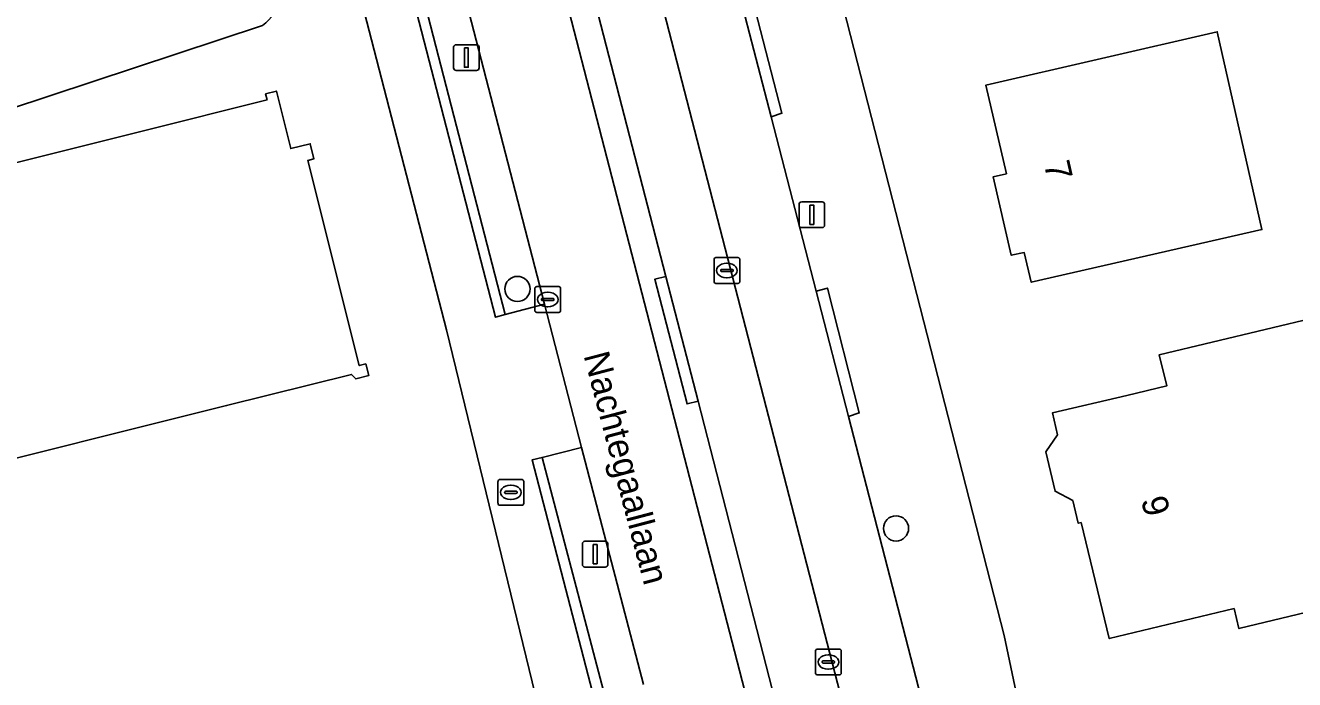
# Model space of a CAD drawing. Extents: x 161772 to 163126, y 383092 to 383917.
# Drawn here: x 161947.91 to 161997.2, y 383396.8 to 383422.23 of the extents above; entities that cross this region are included whole.
import ezdxf

# ---------------------------------------------------------------- set-up
doc = ezdxf.new("R2010")
doc.units = 0
for name, color, linetype in [('IMGEO_Berm_open', 7, 'Continuous'), ('IMGEO_Boom', 7, 'Continuous'), ('IMGEO_Brandkraan', 7, 'Continuous'), ('IMGEO_Erf', 7, 'Continuous'), ('IMGEO_Fietspad_gesloten', 7, 'Continuous'), ('IMGEO_Groenvoorziening', 7, 'Continuous'), ('IMGEO_Haag', 7, 'Continuous'), ('IMGEO_Kolk', 7, 'Continuous'), ('IMGEO_Lichtmast', 7, 'Continuous'), ('IMGEO_Openbare_ruimte_label', 7, 'Continuous'), ('IMGEO_Pand', 7, 'Continuous'), ('IMGEO_Pand_nummerreeks', 7, 'Continuous'), ('IMGEO_Parkeervlak_open', 7, 'Continuous'), ('IMGEO_Rijbaan_lokaal_gesloten', 7, 'Continuous'), ('IMGEO_Voetpad_gesloten', 7, 'Continuous'), ('IMGEO_Voetpad_open', 7, 'Continuous'), ('IMGEO_Waterloop', 7, 'Continuous')]:
    doc.layers.add(name, color=color, linetype=linetype)

msp = doc.modelspace()

# ---------------------------------------------------------------- linework, layer by layer
at = {"layer": 'IMGEO_Berm_open'}
for points in [[(161960.66, 383455.182), (161976.137, 383395.25)], [(161979.059, 383386.635), (161978.765, 383388.191), (161977.523, 383394.063), (161974.044, 383407.626), (161973.608, 383407.52), (161972.355, 383412.364), (161972.788, 383412.467), (161964.622, 383444.131)]]:
    msp.add_lwpolyline(points, dxfattribs=at)
msp.add_lwpolyline([(161972.788, 383412.467), (161972.355, 383412.364), (161973.608, 383407.52), (161974.044, 383407.626)], close=True, dxfattribs=at)
at = {"layer": 'IMGEO_Boom'}
for centre in [(161967.022, 383411.986), (161981.723, 383402.68)]:
    msp.add_circle(centre, 0.489, dxfattribs=at)
at = {"layer": 'IMGEO_Brandkraan'}
for p, q in [((161966.267, 383403.655), (161966.267, 383404.507)), ((161966.342, 383404.581), (161967.194, 383404.581)), ((161967.268, 383404.507), (161967.268, 383403.655)), ((161966.526, 383404.075), (161966.526, 383404.087)), ((161966.964, 383404.038), (161966.566, 383404.038)), ((161966.569, 383404.124), (161966.967, 383404.124)), ((161966.755, 383404.361), (161966.78, 383404.361)), ((161967.01, 383404.087), (161967.01, 383404.075)), ((161967.194, 383403.581), (161966.342, 383403.581)), ((161966.778, 383403.801), (161966.753, 383403.801))]:
    msp.add_line(p, q, dxfattribs=at)
for points in [[(161966.267, 383403.655), (161966.267, 383404.507)], [(161966.342, 383404.581), (161967.194, 383404.581)], [(161967.268, 383404.507), (161967.268, 383403.655)], [(161967.194, 383403.581), (161966.342, 383403.581)]]:
    msp.add_lwpolyline(points, dxfattribs=at)
for centre, radius, start, end in [((161966.344, 383404.505), 0.0765, 91.552, 178.448), ((161966.344, 383404.505), 0.0765, 91.552, 178.448), ((161967.192, 383404.505), 0.0765, 1.552, 88.448), ((161967.192, 383404.505), 0.0765, 1.552, 88.448), ((161966.566, 383404.084), 0.0403, 85.8775, 175.7526), ((161966.563, 383404.074), 0.0366, 178.938, 274.7102), ((161966.967, 383404.081), 0.043, 264.8664, 352.4533), ((161966.971, 383404.086), 0.0386, 1.7309, 96.639), ((161966.344, 383403.657), 0.0765, 181.552, 268.448), ((161966.344, 383403.657), 0.0765, 181.552, 268.448), ((161967.192, 383403.657), 0.0765, 271.552, 358.448), ((161967.192, 383403.657), 0.0765, 271.552, 358.448)]:
    msp.add_arc(centre, radius, start, end, dxfattribs=at)
for centre, major_axis, ratio, start_param, end_param in [((161966.754, 383404.081), (-0.387, 0.002), 0.722429, 4.712389, 7.853982), ((161966.779, 383404.081), (-0.39, 0.002), 0.717154, 1.570796, 4.712389)]:
    msp.add_ellipse(centre, major_axis=major_axis, ratio=ratio, start_param=start_param, end_param=end_param, dxfattribs=at)
at = {"layer": 'IMGEO_Erf'}
for points in [[(162013.474, 383465.049), (162000.265, 383462.051), (162000.295, 383461.907), (161996.785, 383460.931), (161992.404, 383459.714), (161973.318, 383454.411), (161972.09, 383452.564), (161979.364, 383425.078), (161979.14, 383425.031), (161985.923, 383398.52), (161987.571, 383390.708)], [(161968.312, 383393.79), (161964.267, 383410.402), (161955.259, 383445.271)], [(161957.123, 383422.229), (161945.559, 383418.407), (161943.598, 383418.187), (161939.282, 383417.35)]]:
    msp.add_lwpolyline(points, dxfattribs=at)
for points in [[(161986.972, 383412.247), (161986.705, 383413.398), (161986.2, 383413.293), (161985.496, 383416.348), (161986.008, 383416.461), (161985.208, 383419.903), (161994.197, 383421.978), (161995.931, 383414.296)], [(161941.417, 383415.628), (161941.975, 383415.766), (161942.037, 383415.52), (161952.45, 383418.122), (161957.3, 383419.334), (161957.242, 383419.567), (161957.662, 383419.672), (161958.22, 383417.44), (161958.975, 383417.628), (161959.121, 383417.043), (161958.887, 383416.984), (161960.879, 383409.011), (161961.134, 383409.075), (161961.248, 383408.617), (161960.745, 383408.492), (161960.576, 383408.666), (161955.726, 383407.454), (161944.225, 383404.58), (161944.286, 383404.336), (161943.724, 383404.196), (161941.503, 383413.084), (161942.018, 383413.213)], [(162002.226, 383411.887), (162004.796, 383401.129), (161995.035, 383398.785), (161994.848, 383399.563), (161990.006, 383398.4), (161988.906, 383402.908), (161988.798, 383402.883), (161988.595, 383403.761), (161987.902, 383404.123), (161987.535, 383405.654), (161987.997, 383406.311), (161987.798, 383407.17), (161990.686, 383407.847), (161992.237, 383408.219), (161991.944, 383409.431)]]:
    msp.add_lwpolyline(points, close=True, dxfattribs=at)
msp.add_arc((161954.996, 383424.873), 3.394, 308.8224, 351.7508, dxfattribs=at)
at = {"layer": 'IMGEO_Fietspad_gesloten'}
for points in [[(161952.442, 383474.059), (161953.677, 383468.263), (161953.29, 383468.191), (161956.569, 383455.884), (161959.186, 383445.78), (161968.079, 383411.396), (161969.508, 383405.824), (161971.921, 383396.62)], [(161976.137, 383395.25), (161960.66, 383455.182)]]:
    msp.add_lwpolyline(points, dxfattribs=at)
at = {"layer": 'IMGEO_Groenvoorziening'}
for points in [[(161957.668, 383445.398), (161966.55, 383410.99), (161968.079, 383411.396), (161959.186, 383445.78)], [(161957.668, 383445.398), (161957.28, 383445.3), (161966.164, 383410.887), (161966.55, 383410.99)]]:
    msp.add_lwpolyline(points, close=True, dxfattribs=at)
for points in [[(161973.513, 383373.196), (161973.373, 383369.183), (161973.773, 383369.167), (161973.914, 383373.196), (161973.746, 383376.726), (161973.463, 383379.935), (161972.897, 383384.465), (161972.516, 383386.826), (161971.696, 383390.984), (161970.76, 383394.838), (161967.979, 383405.437), (161967.591, 383405.339), (161969.94, 383396.311)], [(161971.921, 383396.62), (161969.508, 383405.824), (161967.979, 383405.437), (161970.76, 383394.838), (161971.696, 383390.984), (161972.516, 383386.826), (161972.897, 383384.465), (161973.463, 383379.935), (161973.746, 383376.726), (161973.914, 383373.196), (161973.773, 383369.167), (161975.372, 383369.103)]]:
    msp.add_lwpolyline(points, dxfattribs=at)
at = {"layer": 'IMGEO_Haag'}
msp.add_lwpolyline([(161957.668, 383445.398), (161957.28, 383445.3), (161966.164, 383410.887), (161966.55, 383410.99)], close=True, dxfattribs=at)
msp.add_lwpolyline([(161973.513, 383373.196), (161973.373, 383369.183), (161973.773, 383369.167), (161973.914, 383373.196), (161973.746, 383376.726), (161973.463, 383379.935), (161972.897, 383384.465), (161972.516, 383386.826), (161971.696, 383390.984), (161970.76, 383394.838), (161967.979, 383405.437), (161967.591, 383405.339), (161969.94, 383396.311)], dxfattribs=at)
at = {"layer": 'IMGEO_Kolk'}
for p, q in [((161974.657, 383412.278), (161974.657, 383413.13)), ((161974.732, 383413.204), (161975.584, 383413.204)), ((161974.959, 383412.747), (161975.357, 383412.747)), ((161975.145, 383412.984), (161975.17, 383412.984)), ((161975.658, 383413.13), (161975.658, 383412.278)), ((161974.916, 383412.698), (161974.916, 383412.71)), ((161975.354, 383412.661), (161974.956, 383412.661)), ((161975.168, 383412.424), (161975.143, 383412.424)), ((161975.4, 383412.71), (161975.4, 383412.698)), ((161967.697, 383411.15), (161967.697, 383412.002)), ((161967.772, 383412.076), (161968.624, 383412.076)), ((161968.185, 383411.856), (161968.21, 383411.856)), ((161968.698, 383412.002), (161968.698, 383411.15)), ((161975.584, 383412.204), (161974.732, 383412.204)), ((161967.956, 383411.57), (161967.956, 383411.582)), ((161968.394, 383411.533), (161967.996, 383411.533)), ((161967.999, 383411.619), (161968.397, 383411.619)), ((161968.208, 383411.296), (161968.183, 383411.296)), ((161968.44, 383411.582), (161968.44, 383411.57)), ((161968.624, 383411.076), (161967.772, 383411.076)), ((161978.67, 383397.988), (161979.522, 383397.988)), ((161978.595, 383397.062), (161978.595, 383397.914)), ((161978.854, 383397.482), (161978.854, 383397.494)), ((161978.897, 383397.531), (161979.295, 383397.531)), ((161979.083, 383397.768), (161979.108, 383397.768)), ((161979.338, 383397.494), (161979.338, 383397.482)), ((161979.596, 383397.914), (161979.596, 383397.062)), ((161979.522, 383396.988), (161978.67, 383396.988)), ((161979.292, 383397.445), (161978.894, 383397.445)), ((161979.106, 383397.208), (161979.081, 383397.208))]:
    msp.add_line(p, q, dxfattribs=at)
for points in [[(161974.657, 383412.278), (161974.657, 383413.13)], [(161974.732, 383413.204), (161975.584, 383413.204)], [(161975.658, 383413.13), (161975.658, 383412.278)], [(161967.697, 383411.15), (161967.697, 383412.002)], [(161967.772, 383412.076), (161968.624, 383412.076)], [(161968.698, 383412.002), (161968.698, 383411.15)], [(161975.584, 383412.204), (161974.732, 383412.204)], [(161968.624, 383411.076), (161967.772, 383411.076)], [(161978.67, 383397.988), (161979.522, 383397.988)], [(161978.595, 383397.062), (161978.595, 383397.914)], [(161979.596, 383397.914), (161979.596, 383397.062)], [(161979.522, 383396.988), (161978.67, 383396.988)]]:
    msp.add_lwpolyline(points, dxfattribs=at)
for centre, radius, start, end in [((161974.734, 383413.128), 0.0765, 91.552, 178.448), ((161974.734, 383413.128), 0.0765, 91.552, 178.448), ((161974.956, 383412.707), 0.0403, 85.8775, 175.7526), ((161975.361, 383412.709), 0.0386, 1.7309, 96.639), ((161975.582, 383413.128), 0.0765, 1.552, 88.448), ((161975.582, 383413.128), 0.0765, 1.552, 88.448), ((161974.734, 383412.28), 0.0765, 181.552, 268.448), ((161974.734, 383412.28), 0.0765, 181.552, 268.448), ((161974.953, 383412.697), 0.0366, 178.938, 274.7102), ((161975.357, 383412.704), 0.043, 264.8664, 352.4533), ((161975.582, 383412.28), 0.0765, 271.552, 358.448), ((161975.582, 383412.28), 0.0765, 271.552, 358.448), ((161967.774, 383412), 0.0765, 91.552, 178.448), ((161967.774, 383412), 0.0765, 91.552, 178.448), ((161968.622, 383412), 0.0765, 1.552, 88.448), ((161968.622, 383412), 0.0765, 1.552, 88.448), ((161967.996, 383411.579), 0.0403, 85.8775, 175.7526), ((161967.993, 383411.569), 0.0366, 178.938, 274.7102), ((161968.397, 383411.576), 0.043, 264.8664, 352.4533), ((161968.401, 383411.581), 0.0386, 1.7309, 96.639), ((161967.774, 383411.152), 0.0765, 181.552, 268.448), ((161967.774, 383411.152), 0.0765, 181.552, 268.448), ((161968.622, 383411.152), 0.0765, 271.552, 358.448), ((161968.622, 383411.152), 0.0765, 271.552, 358.448), ((161978.672, 383397.912), 0.0765, 91.552, 178.448), ((161978.672, 383397.912), 0.0765, 91.552, 178.448), ((161979.52, 383397.912), 0.0765, 1.552, 88.448), ((161979.52, 383397.912), 0.0765, 1.552, 88.448), ((161978.894, 383397.491), 0.0403, 85.8775, 175.7526), ((161978.891, 383397.481), 0.0366, 178.938, 274.7102), ((161979.295, 383397.488), 0.043, 264.8664, 352.4533), ((161979.299, 383397.493), 0.0386, 1.7309, 96.639), ((161978.672, 383397.064), 0.0765, 181.552, 268.448), ((161978.672, 383397.064), 0.0765, 181.552, 268.448), ((161979.52, 383397.064), 0.0765, 271.552, 358.448), ((161979.52, 383397.064), 0.0765, 271.552, 358.448)]:
    msp.add_arc(centre, radius, start, end, dxfattribs=at)
for centre, major_axis, ratio, start_param, end_param in [((161975.144, 383412.704), (-0.387, 0.002), 0.722429, 4.712389, 7.853982), ((161975.169, 383412.704), (-0.39, 0.002), 0.717154, 1.570796, 4.712389), ((161968.184, 383411.576), (-0.387, 0.002), 0.722429, 4.712389, 7.853982), ((161968.209, 383411.576), (-0.39, 0.002), 0.717154, 1.570796, 4.712389), ((161979.082, 383397.488), (-0.387, 0.002), 0.722429, 4.712389, 7.853982), ((161979.107, 383397.488), (-0.39, 0.002), 0.717154, 1.570796, 4.712389)]:
    msp.add_ellipse(centre, major_axis=major_axis, ratio=ratio, start_param=start_param, end_param=end_param, dxfattribs=at)
at = {"layer": 'IMGEO_Lichtmast'}
for p, q in [((161964.545, 383420.576), (161964.545, 383421.376)), ((161964.545, 383421.376), (161964.545, 383420.576)), ((161964.645, 383421.476), (161965.435, 383421.476)), ((161965.435, 383421.476), (161964.645, 383421.476)), ((161965.535, 383421.376), (161965.535, 383420.576)), ((161965.535, 383420.576), (161965.535, 383421.376)), ((161965.435, 383420.476), (161964.645, 383420.476)), ((161964.645, 383420.476), (161965.435, 383420.476)), ((161977.959, 383414.47), (161977.959, 383415.27)), ((161977.959, 383415.27), (161977.959, 383414.47)), ((161978.059, 383415.37), (161978.849, 383415.37)), ((161978.849, 383415.37), (161978.059, 383415.37)), ((161978.949, 383415.27), (161978.949, 383414.47)), ((161978.949, 383414.47), (161978.949, 383415.27)), ((161978.849, 383414.37), (161978.059, 383414.37)), ((161978.059, 383414.37), (161978.849, 383414.37)), ((161969.544, 383401.279), (161969.544, 383402.079)), ((161969.544, 383402.079), (161969.544, 383401.279)), ((161969.644, 383402.179), (161970.434, 383402.179)), ((161970.434, 383402.179), (161969.644, 383402.179)), ((161970.534, 383402.079), (161970.534, 383401.279)), ((161970.534, 383401.279), (161970.534, 383402.079)), ((161970.434, 383401.179), (161969.644, 383401.179)), ((161969.644, 383401.179), (161970.434, 383401.179))]:
    msp.add_line(p, q, dxfattribs=at)
for points in [[(161964.965, 383421.351), (161965.115, 383421.351), (161965.115, 383420.601), (161964.965, 383420.601), (161964.965, 383421.351)], [(161978.379, 383415.245), (161978.529, 383415.245), (161978.529, 383414.495), (161978.379, 383414.495), (161978.379, 383415.245)], [(161969.964, 383402.054), (161970.114, 383402.054), (161970.114, 383401.304), (161969.964, 383401.304), (161969.964, 383402.054)]]:
    msp.add_lwpolyline(points, dxfattribs=at)
for centre, start, end in [((161964.645, 383421.376), 90, 180), ((161964.645, 383421.376), 90, 180), ((161965.435, 383421.376), 0, 90), ((161965.435, 383421.376), 360, 90), ((161964.645, 383420.576), 180, 270), ((161964.645, 383420.576), 180, 270), ((161965.435, 383420.576), 270, 0), ((161965.435, 383420.576), 270, 0), ((161978.059, 383415.27), 90, 180), ((161978.059, 383415.27), 90, 180), ((161978.849, 383415.27), 0, 90), ((161978.849, 383415.27), 360, 90), ((161978.059, 383414.47), 180, 270), ((161978.059, 383414.47), 180, 270), ((161978.849, 383414.47), 270, 0), ((161978.849, 383414.47), 270, 0), ((161969.644, 383402.079), 90, 180), ((161969.644, 383402.079), 90, 180), ((161970.434, 383402.079), 0, 90), ((161970.434, 383402.079), 360, 90), ((161969.644, 383401.279), 180, 270), ((161969.644, 383401.279), 180, 270), ((161970.434, 383401.279), 270, 0), ((161970.434, 383401.279), 270, 0)]:
    msp.add_arc(centre, 0.1, start, end, dxfattribs=at)
at = {"layer": 'IMGEO_Pand'}
for points in [[(161994.197, 383421.978), (161985.208, 383419.903), (161986.008, 383416.461), (161985.496, 383416.348), (161986.2, 383413.293), (161986.705, 383413.398), (161986.972, 383412.247), (161995.931, 383414.296)], [(161955.726, 383407.454), (161960.576, 383408.666), (161960.745, 383408.492), (161961.248, 383408.617), (161961.134, 383409.075), (161960.879, 383409.011), (161958.887, 383416.984), (161959.121, 383417.043), (161958.975, 383417.628), (161958.22, 383417.44), (161957.662, 383419.672), (161957.242, 383419.567), (161957.3, 383419.334), (161952.45, 383418.122), (161942.037, 383415.52), (161941.975, 383415.766), (161941.417, 383415.628), (161942.018, 383413.213), (161941.503, 383413.084), (161943.724, 383404.196), (161944.286, 383404.336), (161944.225, 383404.58)], [(161990.686, 383407.847), (161987.798, 383407.17), (161987.997, 383406.311), (161987.535, 383405.654), (161987.902, 383404.123), (161988.595, 383403.761), (161988.798, 383402.883), (161988.906, 383402.908), (161990.006, 383398.4), (161994.848, 383399.563), (161995.035, 383398.785), (162004.796, 383401.129), (162002.226, 383411.887), (161991.944, 383409.431), (161992.237, 383408.219)]]:
    msp.add_lwpolyline(points, close=True, dxfattribs=at)
at = {"layer": 'IMGEO_Parkeervlak_open'}
for points in [[(161979.748, 383395.513), (161966.176, 383448.104)], [(161964.622, 383444.131), (161972.788, 383412.467)], [(161972.788, 383412.467), (161974.044, 383407.626)], [(161974.044, 383407.626), (161977.523, 383394.063)]]:
    msp.add_lwpolyline(points, dxfattribs=at)
at = {"layer": 'IMGEO_Rijbaan_lokaal_gesloten'}
msp.add_lwpolyline([(161982.017, 383384.028), (161982.127, 383383.237), (161982.536, 383379.669), (161985.559, 383379.831), (161984.753, 383386.092), (161984.052, 383390.021), (161982.996, 383394.943), (161979.878, 383407.029), (161978.62, 383411.896), (161976.872, 383418.678), (161974.349, 383428.407), (161969.081, 383448.833), (161966.176, 383448.104), (161979.748, 383395.513)], dxfattribs=at)
at = {"layer": 'IMGEO_Voetpad_gesloten'}
for points in [[(161969.94, 383396.311), (161967.591, 383405.339), (161967.979, 383405.437), (161969.508, 383405.824), (161968.079, 383411.396), (161966.55, 383410.99), (161966.164, 383410.887), (161957.28, 383445.3), (161957.668, 383445.398), (161959.186, 383445.78), (161956.569, 383455.884), (161955.312, 383455.554), (161954.925, 383455.453), (161952.31, 383465.637)], [(161950.628, 383462.756), (161952.504, 383454.913), (161952.601, 383454.538), (161954.993, 383445.237), (161955.259, 383445.271), (161964.267, 383410.402), (161968.312, 383393.79)]]:
    msp.add_lwpolyline(points, dxfattribs=at)
at = {"layer": 'IMGEO_Voetpad_open'}
for points in [[(161968.765, 383450.11), (161969.081, 383448.833), (161974.349, 383428.407), (161974.791, 383428.524), (161977.289, 383418.811), (161976.872, 383418.678), (161978.62, 383411.896), (161979.059, 383412.019), (161980.294, 383407.171), (161979.878, 383407.029), (161982.996, 383394.943), (161983.422, 383395.021), (161984.476, 383390.121), (161984.052, 383390.021), (161984.753, 383386.092), (161985.559, 383379.831), (161985.786, 383377.081)], [(161987.571, 383390.708), (161985.923, 383398.52), (161979.14, 383425.031)]]:
    msp.add_lwpolyline(points, dxfattribs=at)
for points in [[(161974.349, 383428.407), (161976.872, 383418.678), (161977.289, 383418.811), (161974.791, 383428.524)], [(161979.878, 383407.029), (161980.294, 383407.171), (161979.059, 383412.019), (161978.62, 383411.896)]]:
    msp.add_lwpolyline(points, close=True, dxfattribs=at)
at = {"layer": 'IMGEO_Waterloop'}
msp.add_lwpolyline([(161939.282, 383417.35), (161943.598, 383418.187), (161945.559, 383418.407), (161957.123, 383422.229)], dxfattribs=at)
msp.add_arc((161954.996, 383424.873), 3.394, 308.8224, 351.7508, dxfattribs=at)

# ---------------------------------------------------------------- texts
at = {"layer": 'IMGEO_Openbare_ruimte_label'}
msp.add_text('Nachtegaallaan', height=1, rotation=284.7727, dxfattribs=at).set_placement((161969.584, 383409.405))
at = {"layer": 'IMGEO_Pand_nummerreeks'}
for s, rotation, p in [('7', 282.8856, (161987.458, 383416.851)), ('9', 284.3267, (161991.229, 383403.794))]:
    msp.add_text(s, height=1, rotation=rotation, dxfattribs=at).set_placement(p)

doc.saveas('drawing.dxf')
